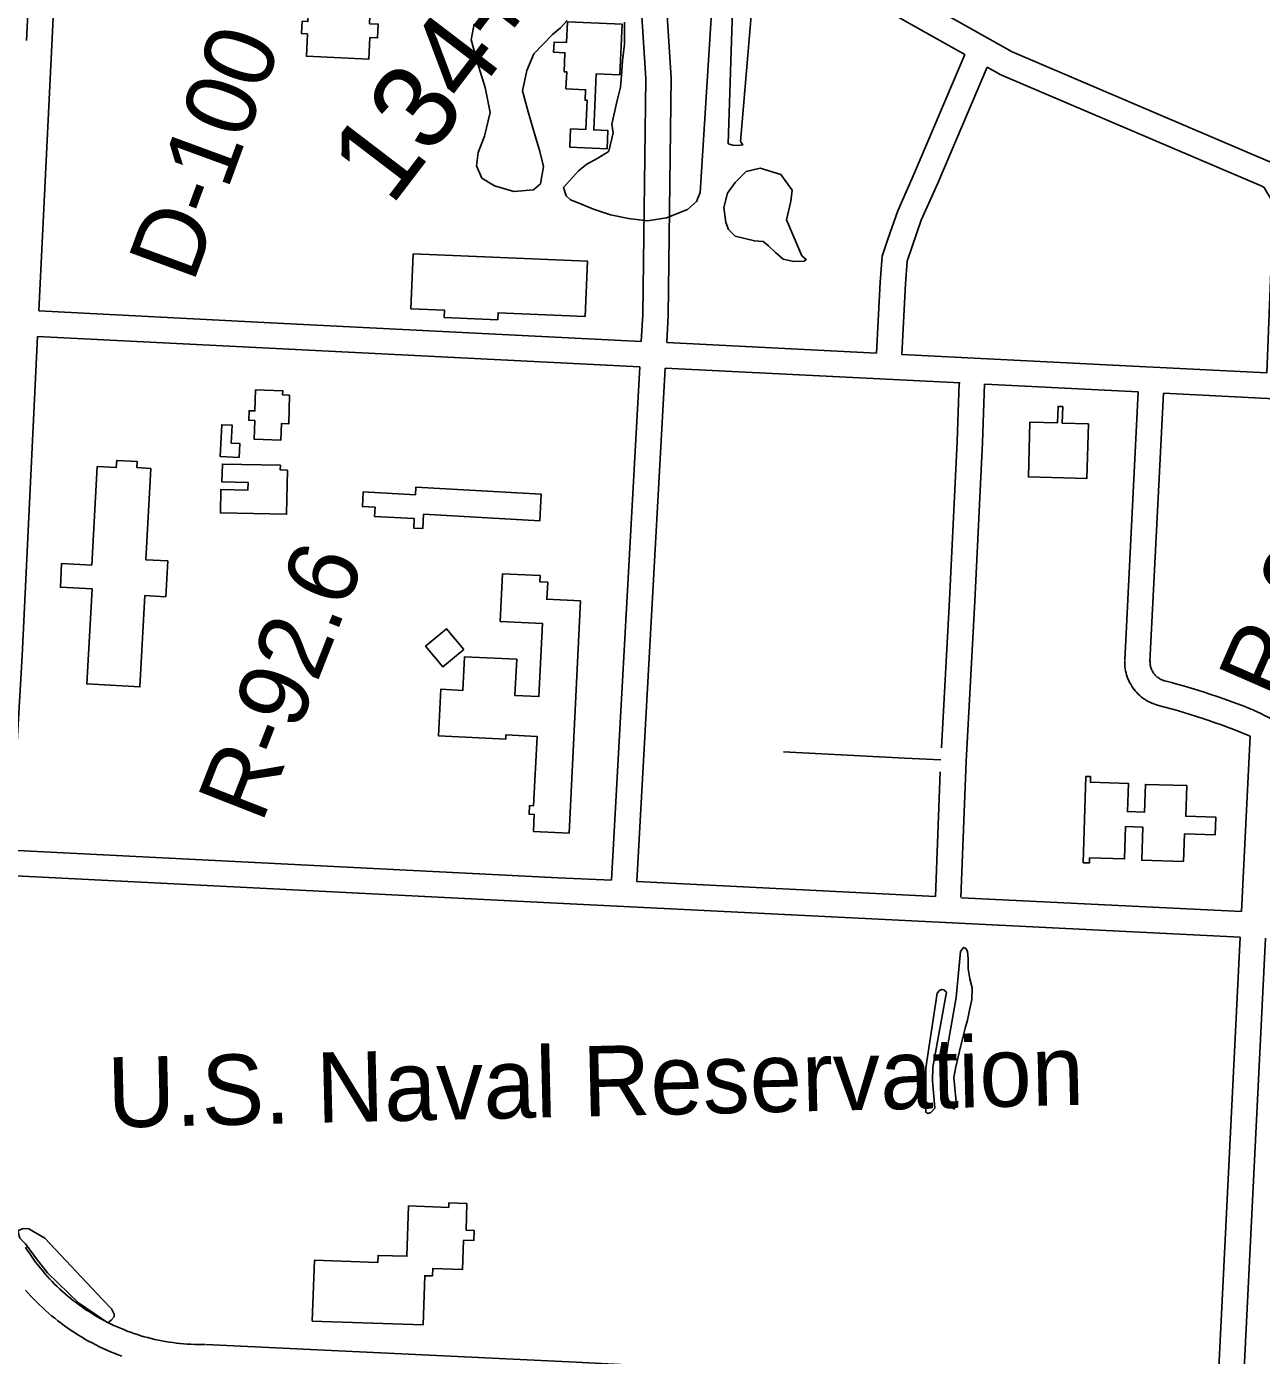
# Model space of a CAD drawing. Extents: x 3677843 to 3715951, y 511991 to 537744.
# Drawn here: x 3692614 to 3694073, y 527844 to 529414 of the extents above; entities that cross this region are included whole.
import ezdxf

# ---------------------------------------------------------------- set-up
doc = ezdxf.new("R2010")
doc.units = 0
for name, color, linetype in [('V-BLDG-IDEN', 7, 'Continuous'), ('V-BLDG-OTLN', 7, 'Continuous'), ('V-RIVR-RANG-IDEN', 7, 'Continuous'), ('V-ROAD-CNTR', 7, 'Continuous'), ('V-SITE-VEGE', 7, 'Continuous'), ('V-SURV-IDEN', 7, 'Continuous')]:
    doc.layers.add(name, color=color, linetype=linetype)

msp = doc.modelspace()

# ---------------------------------------------------------------- linework, layer by layer
at = {"layer": 'V-BLDG-OTLN'}
for points in [[(3692948.1, 529448.3), (3693020.7, 529444.7), (3693019.4, 529417), (3693029.7, 529416.5), (3693028.9, 529400.2), (3693019.8, 529400.7), (3693018.5, 529375), (3692944.8, 529378.6), (3692946.1, 529404.9), (3692939.2, 529405.3), (3692939.9, 529419.9), (3692946.7, 529419.5)], [(3693253.1, 529419.2), (3693317.7, 529416.3), (3693315, 529356.6), (3693287.2, 529357.9), (3693284.2, 529291.6), (3693300.8, 529290.9), (3693299.9, 529269.2), (3693256, 529271.2), (3693256.9, 529292.7), (3693274.8, 529291.9), (3693276.4, 529326.6), (3693273.9, 529326.7), (3693274.5, 529339.1), (3693251.4, 529340.2), (3693252.3, 529360), (3693249.1, 529360.2), (3693250.2, 529382.7), (3693236.8, 529383.3), (3693237.4, 529395.4), (3693252, 529394.7)], [(3693070.8, 529145.3), (3693276.7, 529136.7), (3693274, 529071.2), (3693171.2, 529075.5), (3693170.9, 529067.4), (3693107.7, 529070), (3693108, 529078.6), (3693068.1, 529080.3)], [(3692925, 528978.3), (3692924, 528944.3), (3692915.4, 528944.6), (3692914.8, 528925.2), (3692883.2, 528926.1), (3692883.9, 528948.3), (3692876.8, 528948.5), (3692877.1, 528959.8), (3692884.1, 528959.6), (3692884.9, 528984.4), (3692916.8, 528983.5), (3692916.6, 528978.6)], [(3693868.5, 528944.3), (3693866.8, 528879.8), (3693797.6, 528881.7), (3693799.3, 528946.5), (3693832.1, 528945.7), (3693832.6, 528965), (3693838.1, 528964.8), (3693837.6, 528945.1)], [(3692865.3, 528904.6), (3692842.8, 528905.8), (3692844.8, 528943.2), (3692857.2, 528942.6), (3692856.1, 528921.7), (3692866.2, 528921.2)], [(3692761, 528891.7), (3692755, 528783.9), (3692781, 528782.5), (3692778.7, 528740), (3692754, 528741.4), (3692748.1, 528633.6), (3692685.4, 528637.1), (3692691.7, 528749.3), (3692654.2, 528751.4), (3692655.7, 528779.5), (3692691.2, 528777.6), (3692697.7, 528893.9), (3692720.3, 528892.7), (3692720.8, 528901.1), (3692745.1, 528899.8), (3692744.7, 528892.6)], [(3692922.5, 528889.7), (3692921.4, 528837.5), (3692843.2, 528839.2), (3692843.8, 528866.8), (3692875.8, 528866.1), (3692876, 528875.2), (3692845.1, 528875.8), (3692845.6, 528896.9), (3692914.1, 528895.4), (3692914, 528889.9)], [(3693074.1, 528869.4), (3693222.3, 528861.1), (3693220.6, 528829.8), (3693083.3, 528837.5), (3693082.3, 528820.6), (3693071.6, 528821.2), (3693072.3, 528832.4), (3693025.3, 528835), (3693025.9, 528845.8), (3693011, 528846.7), (3693012, 528863.9), (3693073.6, 528860.4)], [(3693268.4, 528735.2), (3693255, 528460.9), (3693212.9, 528462.9), (3693213.9, 528482.9), (3693207.9, 528483.2), (3693208.4, 528493.5), (3693213.2, 528493.2), (3693217.2, 528575.1), (3693180.5, 528576.8), (3693180.2, 528571.8), (3693100.9, 528575.7), (3693103.5, 528630.8), (3693129.7, 528629.5), (3693131.6, 528669.2), (3693193.2, 528666.2), (3693191.1, 528623.6), (3693219.5, 528622.2), (3693223.7, 528708.4), (3693173.8, 528710.9), (3693176.5, 528767.3), (3693221.1, 528765.1), (3693220.7, 528757.8), (3693229.8, 528757.3), (3693228.8, 528737.1)], [(3693130.7, 528677.7), (3693106.1, 528657.2), (3693085.6, 528681.7), (3693110.2, 528702.2)], [(3693980.9, 528427.2), (3693931.5, 528428.8), (3693932.7, 528467.8), (3693912.4, 528468.5), (3693911.2, 528430.4), (3693869.8, 528431.7), (3693869.6, 528425.6), (3693862.3, 528425.8), (3693865.5, 528527.9), (3693871.1, 528527.7), (3693870.9, 528521), (3693915.7, 528519.5), (3693914.6, 528486.4), (3693934.9, 528485.7), (3693935.9, 528518.5), (3693984.6, 528517), (3693983.5, 528480.8), (3694019, 528479.7), (3694018.3, 528458.9), (3693981.9, 528460)], [(3693082.6, 527880), (3692951.8, 527884.4), (3692954.2, 527956.2), (3693029.1, 527953.6), (3693029.4, 527962.1), (3693063.5, 527961), (3693065.5, 528020.4), (3693113, 528018.8), (3693113.2, 528024), (3693134.5, 528023.2), (3693133.4, 527991.9), (3693142.9, 527991.6), (3693142.5, 527979.5), (3693130.4, 527980), (3693129.2, 527945.5), (3693094, 527946.7), (3693093.7, 527937.7), (3693084.6, 527938)]]:
    msp.add_lwpolyline(points, close=True, dxfattribs=at)
at = {"layer": 'V-ROAD-CNTR'}
for points in [[(3692629, 529705.5), (3692624, 529595.2), (3692614.3, 529397.1)], [(3692659, 529703.9), (3692653.9, 529593.8), (3692628.8, 529077.7)], [(3693326.4, 529651.7), (3693345.7, 529352.2), (3693342.2, 529073.4), (3693340.4, 529041.8)], [(3693356.3, 529653.7), (3693375.7, 529353), (3693372.1, 529072.4), (3693370.4, 529040.3)], [(3694115.4, 529158), (3694116.9, 529195.4), (3694115, 529211.1), (3694111.3, 529223.6), (3694105.1, 529233.5), (3694097.8, 529246.2), (3694085.5, 529252.6), (3693778.4, 529383.7), (3693707.5, 529423.4), (3693644.6, 529458.9), (3693481, 529517)], [(3693722.7, 529380.5), (3693692.8, 529397.2), (3693632.1, 529431.5), (3693471, 529488.7)], [(3693618, 529027.8), (3693622.6, 529111.6), (3693624.8, 529142.4), (3693631.4, 529162.5), (3693643.2, 529195.9), (3693663.2, 529240.7), (3693722.7, 529380.5)], [(3693648, 529026.3), (3693652.5, 529109.7), (3693654.4, 529136.5), (3693659.8, 529152.8), (3693671.1, 529184.8), (3693690.7, 529228.8), (3693749, 529365.7)], [(3694079.1, 529004.5), (3694086.8, 529194.2), (3694085.6, 529205), (3694083.7, 529211.1), (3694079.4, 529218), (3694076.1, 529223.7), (3694072.6, 529225.5), (3693765.1, 529356.7), (3693749, 529365.7)], [(3692628.8, 529077.7), (3692902.3, 529063.8), (3693340.4, 529041.8)], [(3692627.3, 529047.7), (3692609, 528670.4), (3692595.6, 528440.8)], [(3692627.3, 529047.7), (3692900.8, 529033.8), (3693338.8, 529011.8)], [(3693370.4, 529040.3), (3693618, 529027.8)], [(3693648, 529026.3), (3693897.4, 529013.8), (3694079.1, 529004.5)], [(3693338.8, 529011.8), (3693305.3, 528405.1)], [(3693368.7, 529010.3), (3693335.2, 528403.6)], [(3693368.7, 529010.3), (3693716.9, 528992.8)], [(3693715.9, 528992.7), (3693713.5, 528923.5), (3693704.3, 528736.5), (3693694.8, 528561.5)], [(3693745.8, 528991.6), (3693743.5, 528922.3), (3693734.3, 528735), (3693724.1, 528546), (3693717.6, 528384.7)], [(3693746.6, 528991.3), (3693895.9, 528983.9), (3693927.4, 528982.2)], [(3693927.4, 528982.2), (3693911.3, 528665)], [(3693957.3, 528980.7), (3693941.2, 528663.5)], [(3693957.3, 528980.7), (3694418.8, 528957)], [(3693911.3, 528664.3), (3693911.3, 528662.2), (3693911.4, 528659.8), (3693911.6, 528657.3), (3693911.9, 528654.9), (3693912.3, 528652.5), (3693912.9, 528650.2), (3693913.5, 528647.8), (3693914.3, 528645.5), (3693915.2, 528643.2), (3693916.1, 528641), (3693917.2, 528638.8), (3693918.4, 528636.7), (3693919.6, 528634.6), (3693921, 528632.6), (3693922.4, 528630.6), (3693924, 528628.7), (3693925.6, 528626.9), (3693927.3, 528625.2), (3693929.1, 528623.5), (3693930.9, 528621.9), (3693932.9, 528620.4), (3693934.9, 528619), (3693936.9, 528617.7), (3693939, 528616.5), (3693941.2, 528615.4), (3693943.4, 528614.4), (3693945.7, 528613.5), (3693947.9, 528612.7), (3693950.2, 528612), (3693951.1, 528611.8)], [(3693941.3, 528664.2), (3693941.3, 528662.8), (3693941.3, 528661.7), (3693941.4, 528660.7), (3693941.5, 528659.6), (3693941.7, 528658.6), (3693942, 528657.5), (3693942.3, 528656.5), (3693942.6, 528655.5), (3693943, 528654.5), (3693943.4, 528653.5), (3693943.8, 528652.6), (3693944.4, 528651.7), (3693944.9, 528650.8), (3693945.5, 528649.9), (3693946.1, 528649), (3693946.8, 528648.2), (3693947.5, 528647.4), (3693948.3, 528646.6), (3693949, 528645.9), (3693949.8, 528645.2), (3693950.7, 528644.6), (3693951.5, 528644), (3693952.4, 528643.4), (3693953.4, 528642.9), (3693954.3, 528642.4), (3693955.3, 528642), (3693956.2, 528641.6), (3693957.2, 528641.2), (3693958.4, 528640.9), (3693958.8, 528640.7)], [(3693958.8, 528640.8), (3693966.5, 528638.7), (3693974.3, 528636.6), (3693982.1, 528634.4), (3693989.9, 528632.1), (3693997.6, 528629.8), (3694005.3, 528627.3), (3694013, 528624.8), (3694020.7, 528622.2), (3694028.3, 528619.5), (3694035.9, 528616.8), (3694043.5, 528614), (3694051.1, 528611.1), (3694058.6, 528608.1), (3694062.7, 528606.5)], [(3693951.2, 528611.7), (3693958.8, 528609.8), (3693966.3, 528607.7), (3693973.8, 528605.6), (3693981.3, 528603.4), (3693988.7, 528601.1), (3693996.1, 528598.8), (3694003.6, 528596.3), (3694010.9, 528593.8), (3694018.3, 528591.3), (3694025.6, 528588.6), (3694032.9, 528585.9), (3694040.2, 528583.1), (3694059.4, 528575.5)], [(3694112.8, 528577.3), (3694109, 528580), (3694105.1, 528582.7), (3694101.1, 528585.4), (3694097.1, 528588), (3694093, 528590.5), (3694088.9, 528593), (3694084.8, 528595.4), (3694080.6, 528597.7), (3694076.3, 528599.9), (3694072.1, 528602), (3694067.8, 528604.1), (3694063.5, 528606.1), (3694063.2, 528606.2)], [(3694049.1, 528368.1), (3694059.4, 528575.5)], [(3693508.5, 528556.7), (3693651.6, 528549.6), (3693694.1, 528547.5)], [(3693693.5, 528533.4), (3693687.7, 528385.9)], [(3692595.6, 528440.8), (3693242.2, 528408.2), (3693305.3, 528405.1)], [(3692593.9, 528410.8), (3693240.7, 528378.2), (3694047.6, 528338.1)], [(3693335.2, 528403.6), (3693687.7, 528386.1)], [(3693718.7, 528384.5), (3694049.1, 528368.1)], [(3694022, 527821.2), (3694047.6, 528338.1)], [(3694051.9, 527819.7), (3694077.6, 528336.6)], [(3692612.9, 527971.8), (3692615.2, 527968.2), (3692617.6, 527964.6), (3692620, 527961.1), (3692622.5, 527957.6), (3692625, 527954.1), (3692627.6, 527950.7), (3692630.3, 527947.4), (3692633, 527944.1), (3692635.8, 527940.8), (3692638.6, 527937.6), (3692641.5, 527934.4), (3692644.4, 527931.3), (3692647.4, 527928.2), (3692650.5, 527925.2), (3692653.6, 527922.3), (3692656.7, 527919.4), (3692659.9, 527916.6), (3692663.2, 527913.8), (3692666.5, 527911), (3692669.9, 527908.4), (3692673.3, 527905.8), (3692676.7, 527903.2), (3692680.2, 527900.7), (3692683.7, 527898.3), (3692687.3, 527896), (3692690.9, 527893.7), (3692694.6, 527891.4), (3692698.3, 527889.2), (3692702, 527887.1), (3692705.8, 527885.1), (3692709.6, 527883.1), (3692713.4, 527881.2), (3692717.3, 527879.4), (3692721.2, 527877.6), (3692725.1, 527875.9), (3692729.1, 527874.3), (3692733, 527872.7), (3692737.1, 527871.2), (3692741.1, 527869.8), (3692745.2, 527868.5), (3692749.3, 527867.2), (3692753.4, 527866), (3692757.5, 527864.9), (3692761.6, 527863.8), (3692765.8, 527862.8), (3692770, 527861.9), (3692774.2, 527861.1), (3692778.4, 527860.3), (3692782.6, 527859.6), (3692786.9, 527859), (3692791.3, 527858.4)], [(3692613.1, 527921.1), (3692616.3, 527917.5), (3692619.5, 527914), (3692622.8, 527910.5), (3692626.2, 527907.1), (3692629.6, 527903.7), (3692633.1, 527900.4), (3692636.6, 527897.1), (3692640.2, 527893.9), (3692643.9, 527890.8), (3692647.6, 527887.7), (3692651.4, 527884.7), (3692655.2, 527881.8), (3692659.1, 527878.9), (3692663, 527876.2), (3692667, 527873.4), (3692671, 527870.8), (3692675, 527868.2), (3692679.1, 527865.7), (3692683.3, 527863.2), (3692687.5, 527860.9), (3692691.7, 527858.6), (3692696, 527856.4), (3692700.3, 527854.2), (3692704.6, 527852.2), (3692709, 527850.2), (3692713.4, 527848.3), (3692717.9, 527846.4), (3692722.4, 527844.7), (3692726.9, 527843)], [(3692791, 527858.5), (3692795.4, 527858), (3692799.7, 527857.6), (3692803.9, 527857.3), (3692808.2, 527857), (3692812.5, 527856.9), (3692816.8, 527856.8), (3692821.1, 527856.8), (3692825.1, 527856.8)], [(3692826, 527856.8), (3693263.5, 527836.1), (3693992.3, 527797.9)]]:
    msp.add_lwpolyline(points, dxfattribs=at)
at = {"layer": 'V-SITE-VEGE'}
for points in [[(3693457.7, 529277.9), (3693460.2, 529273.8), (3693454.9, 529273.2), (3693448.3, 529273.6), (3693443, 529275.3), (3693448.1, 529432.9), (3693453.8, 529446.7), (3693458.5, 529448.5), (3693466.8, 529449.8), (3693471.6, 529445.2)], [(3693529.8, 529142.9), (3693535.2, 529138.3), (3693532.9, 529136.4), (3693520.5, 529136.2), (3693508, 529139), (3693499, 529146.6), (3693490.6, 529154.7), (3693484.5, 529159.9), (3693473.9, 529160.4), (3693451.3, 529165.9), (3693443.5, 529174.1), (3693440.4, 529182.3), (3693437.7, 529200), (3693442.2, 529216.7), (3693451.4, 529229.3), (3693464.2, 529242.5), (3693480.8, 529246.3), (3693505.2, 529239), (3693518.5, 529220.3), (3693516.9, 529207.3), (3693512, 529185.3)], [(3693712.6, 528139.1), (3693709.7, 528134.9), (3693704.9, 528140.8), (3693698.7, 528158.5), (3693698.3, 528180.4), (3693702.6, 528210.6), (3693712.3, 528266.5), (3693717.3, 528321), (3693720.8, 528325.8), (3693723.8, 528324.7), (3693725.6, 528321.2), (3693726.4, 528312.3), (3693726.6, 528300.4), (3693728.5, 528288.6), (3693731.1, 528278), (3693730.7, 528264.4), (3693727.9, 528251.9), (3693725.8, 528240), (3693723, 528230.5), (3693720.7, 528221), (3693716.3, 528203.2), (3693711.9, 528184.7), (3693709.7, 528172.3)], [(3693676.6, 528131.4), (3693676.3, 528183.6), (3693689.7, 528272), (3693692.6, 528275), (3693695, 528276.2), (3693697.9, 528275.7), (3693700.9, 528272.8), (3693684.6, 528184.3), (3693684.3, 528168.3), (3693687.2, 528135.8), (3693682.5, 528130.9), (3693679, 528129.7)], [(3692710.3, 527882.3), (3692675.6, 527906), (3692638.9, 527941.6), (3692627.4, 527956.2), (3692612.9, 527975.5), (3692606.3, 527982.5), (3692604.4, 527989.6), (3692604.9, 527991.3), (3692610.2, 527993.8), (3692616.8, 527993.3), (3692635.9, 527982.4), (3692704, 527910.1), (3692714.8, 527899), (3692717.9, 527892.5), (3692717.9, 527889.6), (3692714.4, 527885.4)]]:
    msp.add_lwpolyline(points, close=True, dxfattribs=at)
for points in [[(3693423, 529423.7), (3693410.1, 529217.8), (3693405.6, 529206.9), (3693394.9, 529197.4), (3693370.2, 529187.7), (3693347.8, 529184.2), (3693325.2, 529186.9), (3693304.2, 529191.3), (3693283.9, 529197.9), (3693265.9, 529205.4), (3693256.6, 529209.1), (3693251.8, 529213.7), (3693248.6, 529223.7), (3693266.1, 529243.4), (3693276, 529251.3), (3693288.4, 529257.7), (3693301.4, 529265.7), (3693302.2, 529266.5), (3693307.3, 529288.3), (3693305.5, 529298.4), (3693311.3, 529324.8), (3693315.7, 529342), (3693317, 529356), (3693318.3, 529373.1), (3693320.7, 529392.7), (3693320.4, 529418.7)], [(3693253, 529421), (3693245.1, 529412.1), (3693235.5, 529404.3), (3693213.4, 529381.4), (3693205.2, 529361.9), (3693200.1, 529337.8), (3693206.8, 529313), (3693215, 529284.5), (3693220.7, 529265.9), (3693224.9, 529248.2), (3693221.3, 529227.9), (3693212.9, 529220.8), (3693189.7, 529218.9), (3693167.1, 529225.5), (3693152.2, 529234.6), (3693145.7, 529249.2), (3693147.8, 529264.8), (3693155.2, 529284.3), (3693161.8, 529312.3), (3693155.8, 529341.7), (3693148.5, 529365.6), (3693139.4, 529398.1), (3693143, 529416.8)]]:
    msp.add_lwpolyline(points, dxfattribs=at)

# ---------------------------------------------------------------- texts
at = {"layer": 'V-BLDG-IDEN'}
msp.add_text('U.S. Naval Reservation', height=83, rotation=1.3443, dxfattribs=at).set_placement((3692710.7, 528112.9))
at = {"layer": 'V-RIVR-RANG-IDEN'}
for s, rotation, p in [('D-100', 69.8423, (3692811, 529109.5)), ('R-92.4', 66.3927, (3694095.7, 528613.6)), ('R-92.6', 68.5972, (3692892, 528471))]:
    msp.add_text(s, height=83, rotation=rotation, dxfattribs=at).set_placement(p)
at = {"layer": 'V-SURV-IDEN'}
msp.add_text('134+23.3', height=100, rotation=52.6332, dxfattribs=at).set_placement((3693045, 529200.2))

doc.saveas('drawing.dxf')
